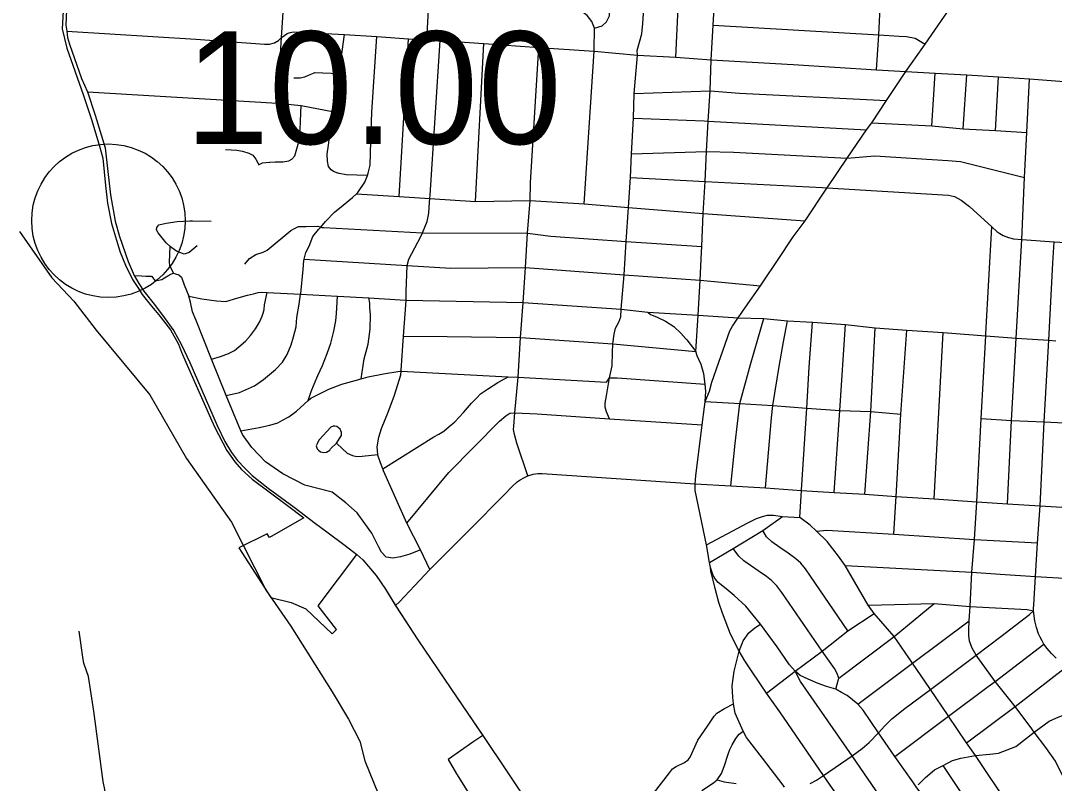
# Model space of a CAD drawing. Extents: x 1659811 to 1934326, y 644115 to 934867.
# Drawn here: x 1802180 to 1812285, y 728904 to 736358 of the extents above; entities that cross this region are included whole.
import ezdxf

# ---------------------------------------------------------------- set-up
doc = ezdxf.new("R2010")
doc.units = 0
for name, color, linetype in [('Default', 7, 'Continuous'), ('GM_X_City_Street', 7, 'Continuous'), ('GM_X_Corporation', 7, 'Continuous'), ('GM_X_Township', 7, 'Continuous'), ('GM_X_US_Route', 7, 'Continuous')]:
    doc.layers.add(name, color=color, linetype=linetype)

msp = doc.modelspace()

# ---------------------------------------------------------------- linework, layer by layer
at = {"layer": 'Default'}
msp.add_circle((1803038, 734403), 750, dxfattribs=at)
at = {"layer": 'GM_X_City_Street'}
for points in [[(1808836, 734094), (1808839, 734150), (1808853, 734473), (1808872, 734786), (1808886, 735079), (1808902, 735376), (1808922, 735673), (1808931, 735977), (1808949, 736314), (1808962, 736531), (1808969, 736648), (1808986, 736972), (1808999, 737316), (1809026, 737680), (1809037, 738014), (1809064, 738421), (1809077, 738710), (1809099, 739180), (1809119, 739616)], [(1804691, 735551), (1804731, 736194), (1804757, 736590), (1804770, 736789), (1804778, 736991), (1804798, 737324), (1804828, 737705), (1804828, 737745), (1804844, 738022), (1804868, 738342), (1804870, 738588), (1804889, 738889), (1804914, 739175)], [(1808584, 736001), (1808612, 736555), (1808655, 737333)], [(1807791, 736284), (1807864, 736308), (1807907, 736348), (1807937, 736405), (1807947, 736595), (1807962, 736937), (1807966, 737052), (1807975, 737103), (1808013, 737193)], [(1810548, 735879), (1810570, 736221), (1810587, 736552), (1810606, 736869), (1810624, 737073), (1810661, 737192)], [(1811001, 736096), (1811024, 736129), (1811213, 736402), (1811402, 736672), (1811709, 737125)], [(1806150, 736172), (1806175, 736638), (1806180, 736700)], [(1807791, 736284), (1807791, 736284), (1807764, 736351), (1807717, 736408), (1807667, 736448), (1807630, 736485), (1807610, 736541), (1807613, 736595)], [(1807938, 732467), (1807908, 732535), (1807893, 732581), (1807895, 732619), (1807906, 732691), (1807937, 732869), (1807962, 732986), (1807967, 733114), (1807970, 733200), (1807981, 733295), (1807995, 733354), (1808026, 733412), (1808048, 733465), (1808051, 733537), (1808081, 733874), (1808098, 734200), (1808123, 734531), (1808141, 734826), (1808150, 735056), (1808171, 735406), (1808179, 735645), (1808209, 736022), (1808208, 736066), (1808251, 736228), (1808261, 736331), (1808278, 736575)], [(1807787, 736069), (1807791, 736284)], [(1808949, 736314), (1810570, 736221), (1810768, 736207), (1810840, 736204), (1810926, 736187), (1811024, 736129)], [(1802630, 736256), (1803891, 736178), (1804565, 736128), (1804614, 736130), (1804662, 736143), (1804700, 736164), (1804731, 736194), (1804762, 736218), (1804785, 736232), (1804816, 736244), (1804847, 736250), (1805345, 736222), (1805662, 736202), (1805971, 736182), (1806150, 736172), (1806280, 736163), (1806708, 736134), (1807247, 736097), (1807787, 736060), (1808209, 736022), (1808584, 736001), (1808931, 735977), (1809731, 735930), (1810548, 735879), (1810835, 735862), (1811120, 735845), (1811430, 735829), (1811741, 735808), (1812043, 735789), (1812381, 735762)], [(1804188, 732696), (1804318, 732724), (1804467, 732790), (1804554, 732851), (1804671, 732949), (1804738, 733021), (1804785, 733096), (1804824, 733191), (1804847, 733269), (1804872, 733367), (1804881, 733458), (1804904, 733588), (1804917, 733684), (1804918, 733692), (1804942, 733927), (1804947, 734015), (1804950, 734027), (1804966, 734093), (1805001, 734154), (1805036, 734250), (1805093, 734317), (1805114, 734341), (1805160, 734394), (1805247, 734487), (1805334, 734554), (1805425, 734629), (1805464, 734666), (1805476, 734678), (1805545, 734779), (1805569, 734845), (1805578, 734869), (1805597, 734945), (1805603, 735178), (1805612, 735464), (1805662, 736202)], [(1805285, 734867), (1805279, 734868), (1805239, 734883), (1805215, 734899), (1805188, 734933), (1805180, 734985), (1805175, 735053), (1805190, 735143), (1805197, 735193), (1805202, 735205), (1805219, 735248), (1805228, 735312), (1805239, 735402), (1805243, 735468), (1805246, 735528), (1805257, 735575), (1805273, 735611), (1805282, 735657), (1805291, 735783), (1805295, 735841), (1805345, 736222)], [(1805880, 734639), (1805971, 736182)], [(1806182, 734654), (1806280, 736163)], [(1806625, 734590), (1806708, 736134)], [(1807167, 734828), (1807247, 736097)], [(1810060, 734721), (1810063, 734726), (1810261, 735013), (1810450, 735291), (1810500, 735361), (1810645, 735578), (1810835, 735862), (1811001, 736096)], [(1807689, 734567), (1807787, 736060), (1807787, 736069)], [(1804851, 735800), (1804913, 735799), (1804959, 735809), (1804995, 735824), (1805041, 735844), (1805044, 735846)], [(1805044, 735846), (1805044, 735846), (1805056, 735851), (1805295, 735841)], [(1811087, 735329), (1811120, 735845)], [(1811395, 735302), (1811430, 735829)], [(1811709, 735285), (1811741, 735808)], [(1811826, 731636), (1811868, 732452), (1811911, 733255), (1811966, 734219), (1811995, 734825), (1812016, 735265), (1812043, 735789)], [(1802832, 735664), (1804691, 735551), (1804923, 735530), (1805243, 735468)], [(1808179, 735645), (1808922, 735673), (1809206, 735650), (1810645, 735578)], [(1804908, 735216), (1804911, 735292), (1804916, 735376), (1804923, 735530)], [(1808171, 735406), (1808861, 735378)], [(1808861, 735378), (1808902, 735376), (1810450, 735291)], [(1810500, 735361), (1811087, 735329), (1811395, 735302), (1811709, 735285), (1812016, 735265)], [(1804614, 734975), (1804615, 734975), (1804669, 734977), (1804743, 734978), (1804800, 734989), (1804832, 735005), (1804860, 735037), (1804873, 735082), (1804892, 735152), (1804908, 735216)], [(1804908, 735216), (1805202, 735205)], [(1804182, 735098), (1804292, 735093), (1804350, 735082), (1804410, 735064), (1804448, 735045), (1804479, 735005), (1804501, 734963), (1804505, 734949), (1804545, 734970), (1804614, 734975)], [(1808150, 735056), (1808886, 735079), (1809148, 735074), (1810261, 735013), (1810531, 735037), (1811244, 734990), (1811368, 734981), (1811798, 734873), (1811995, 734825)], [(1805569, 734845), (1805361, 734853), (1805295, 734865), (1805285, 734867)], [(1807139, 731910), (1807031, 732230), (1807006, 732314), (1806998, 732361), (1807001, 732395), (1807011, 732524), (1807044, 732873), (1807065, 733262), (1807091, 733604), (1807116, 733946), (1807135, 734281), (1807160, 734601), (1807163, 734774), (1807167, 734828)], [(1808141, 734826), (1808872, 734786), (1810014, 734728)], [(1805464, 734666), (1805880, 734639), (1806180, 734620), (1806625, 734590), (1807160, 734601), (1807689, 734567), (1808123, 734531), (1808853, 734473), (1809849, 734403)], [(1809707, 734206), (1809732, 734244), (1809849, 734403), (1810060, 734721)], [(1810014, 734728), (1810063, 734726), (1811249, 734653), (1811309, 734640), (1811375, 734603), (1811455, 734541), (1811674, 734342), (1811722, 734299), (1811752, 734278), (1811786, 734258), (1811837, 734238), (1811885, 734227), (1811966, 734219), (1812285, 734197), (1812611, 734176), (1812908, 734157), (1813305, 734127), (1813550, 734107), (1813957, 734080), (1814298, 734057), (1814552, 734038), (1814840, 734018), (1815014, 734009), (1815058, 734013)], [(1805950, 733709), (1805958, 733964), (1805973, 734026), (1806033, 734137), (1806094, 734254), (1806107, 734284), (1806154, 734395), (1806171, 734477), (1806178, 734585), (1806180, 734620), (1806182, 734654)], [(1803905, 734156), (1803826, 734091), (1803778, 734076), (1803704, 734107), (1803656, 734137), (1803641, 734152), (1803603, 734188), (1803549, 734252), (1803523, 734286), (1803508, 734313), (1803512, 734338), (1803530, 734364), (1803601, 734379), (1803709, 734394), (1803834, 734402)], [(1803834, 734402), (1803834, 734402), (1803861, 734403), (1804042, 734399)], [(1804372, 733979), (1804418, 734035), (1804479, 734074), (1804549, 734097), (1804588, 734115), (1804822, 734308), (1804858, 734328), (1804897, 734345), (1804971, 734348), (1805085, 734351), (1805114, 734341), (1805123, 734337), (1805144, 734336), (1805144, 734336)], [(1805144, 734336), (1806107, 734284), (1806110, 734284), (1807135, 734281), (1807363, 734253), (1808098, 734200), (1808839, 734150)], [(1811615, 733301), (1811674, 734342)], [(1809179, 733432), (1809194, 733454), (1809267, 733557), (1809412, 733768), (1809604, 734052), (1809707, 734206)], [(1812304, 730127), (1812257, 730173), (1812214, 730223), (1812182, 730266), (1812165, 730296), (1812147, 730332), (1812131, 730366), (1812112, 730428), (1812095, 730494), (1812081, 730589), (1812082, 730612), (1812085, 730648), (1812101, 730926), (1812121, 731255), (1812147, 731618), (1812186, 732437), (1812230, 733234), (1812272, 733988), (1812285, 734197)], [(1803673, 733889), (1803638, 733964), (1803635, 733998), (1803641, 734152)], [(1808810, 733047), (1808794, 733084), (1808782, 733125), (1808804, 733479), (1808822, 733821), (1808836, 734094)], [(1804950, 734027), (1805958, 733964), (1806384, 733939), (1806384, 733939)], [(1803288, 733867), (1803360, 733863), (1803404, 733861), (1803459, 733860), (1803494, 733817), (1803528, 733821), (1803561, 733829), (1803587, 733846), (1803617, 733864), (1803649, 733882), (1803673, 733889), (1803695, 733883), (1803727, 733875), (1803751, 733850), (1803778, 733776), (1803823, 733664), (1803951, 733641), (1804095, 733621), (1804141, 733616), (1804187, 733614), (1804294, 733647), (1804398, 733674), (1804455, 733689), (1804503, 733700), (1804537, 733706), (1804583, 733703), (1804589, 733702), (1804917, 733684), (1805278, 733664), (1805582, 733648), (1805943, 733628), (1805947, 733627), (1807091, 733604), (1808051, 733537), (1808310, 733509), (1808338, 733486), (1808395, 733462), (1808484, 733420), (1808564, 733369), (1808634, 733305), (1808683, 733250)], [(1806384, 733939), (1807116, 733946), (1808081, 733874), (1808822, 733821), (1809412, 733768)], [(1806089, 731187), (1805983, 731144), (1805894, 731117), (1805818, 731106), (1805752, 731116), (1805706, 731162), (1805682, 731213), (1805613, 731348), (1805545, 731445), (1805470, 731548), (1805360, 731645), (1805225, 731749), (1804957, 731818), (1804744, 731930), (1804573, 732048), (1804440, 732185), (1804347, 732312), (1804331, 732348), (1804188, 732696), (1804046, 733050), (1803895, 733427), (1803860, 733514), (1803839, 733606), (1803823, 733664)], [(1804046, 733050), (1804133, 733077), (1804210, 733104), (1804270, 733134), (1804313, 733171), (1804379, 733226), (1804428, 733282), (1804475, 733345), (1804514, 733413), (1804540, 733470), (1804551, 733500), (1804559, 733536), (1804564, 733580), (1804589, 733702)], [(1805267, 733496), (1805267, 733497), (1805271, 733552), (1805278, 733664)], [(1806181, 730993), (1806089, 731187), (1805956, 731446), (1805726, 731959), (1805719, 731978), (1805699, 732037), (1805670, 732113), (1805670, 732117), (1805665, 732193), (1805680, 732287), (1805707, 732373), (1805773, 732532), (1805833, 732699), (1805895, 732898), (1805900, 732934), (1805901, 732942), (1805923, 733275), (1805947, 733624), (1805947, 733627), (1805948, 733644), (1805950, 733709)], [(1805508, 732857), (1805538, 733054), (1805577, 733195), (1805597, 733343), (1805601, 733482), (1805593, 733552), (1805594, 733596), (1805582, 733648)], [(1804991, 732646), (1805021, 732734), (1805048, 732805), (1805085, 732889), (1805132, 732988), (1805176, 733104), (1805211, 733207), (1805240, 733323), (1805261, 733426), (1805267, 733496)], [(1808310, 733509), (1808804, 733479), (1809194, 733454), (1809444, 733447), (1809676, 733426), (1809921, 733412), (1810242, 733390), (1810534, 733355), (1810842, 733332), (1811200, 733312), (1811614, 733277), (1811911, 733255), (1812230, 733234), (1812301, 733229)], [(1808869, 732608), (1808873, 732635), (1808914, 732738), (1808936, 732826), (1809113, 733327), (1809139, 733374), (1809179, 733432)], [(1809123, 731812), (1809166, 732227), (1809210, 732616), (1809316, 732999), (1809387, 733244), (1809444, 733447)], [(1809463, 731792), (1809521, 732477), (1809533, 732598), (1809596, 732979), (1809639, 733220), (1809676, 733426)], [(1809814, 731773), (1809867, 732572), (1809887, 732972), (1809921, 733412)], [(1810132, 731748), (1810188, 732549), (1810242, 733390)], [(1810433, 731730), (1810491, 732538), (1810534, 733355)], [(1805923, 733275), (1806348, 733270)], [(1806348, 733270), (1807065, 733262), (1807970, 733200), (1808782, 733125)], [(1808683, 733250), (1808692, 733239), (1808782, 733125)], [(1810737, 731659), (1810740, 731707), (1810786, 732511), (1810842, 733332)], [(1811112, 731685), (1811200, 733312)], [(1812065, 729436), (1811901, 729654), (1811708, 729901), (1811521, 730157), (1811483, 730224), (1811456, 730293), (1811450, 730348), (1811448, 730407), (1811451, 730493), (1811464, 730634), (1811478, 730967), (1811504, 731286), (1811526, 731655), (1811571, 732470), (1811614, 733277), (1811615, 733301)], [(1808873, 732635), (1808878, 732734), (1808872, 732807), (1808857, 732908), (1808833, 732997), (1808810, 733047)], [(1804331, 732348), (1804510, 732382), (1804617, 732405), (1804695, 732428), (1804738, 732453), (1804800, 732487), (1804877, 732542), (1804952, 732609), (1804991, 732646), (1805017, 732670), (1805194, 732756), (1805321, 732806), (1805451, 732841), (1805508, 732857), (1805578, 732877), (1805727, 732906), (1805888, 732932)], [(1805719, 731978), (1806219, 732291), (1806269, 732316), (1806318, 732346), (1806370, 732393), (1806423, 732437), (1806508, 732528), (1806587, 732621), (1806640, 732672), (1806674, 732711), (1806743, 732757), (1806846, 732821), (1806946, 732878)], [(1805888, 732932), (1805900, 732934), (1806946, 732878), (1807044, 732873), (1807045, 732873), (1807908, 732824), (1807929, 732857)], [(1807929, 732857), (1807937, 732869), (1808012, 732869), (1808872, 732807)], [(1808773, 731833), (1808780, 731911), (1808842, 732407), (1808865, 732584), (1808869, 732608)], [(1808873, 732635), (1809210, 732616), (1809533, 732598), (1809867, 732572), (1810188, 732549), (1810491, 732538), (1810786, 732511)], [(1805956, 731446), (1806366, 731941), (1806862, 732443), (1806924, 732497), (1806963, 732521), (1807011, 732524), (1807228, 732515), (1807938, 732467), (1808842, 732407)], [(1811571, 732470), (1811868, 732452), (1812186, 732437), (1812509, 732420), (1812818, 732403)], [(1805268, 732228), (1805315, 732303), (1805317, 732333), (1805302, 732365), (1805272, 732393), (1805252, 732396), (1805234, 732394), (1805212, 732384), (1805098, 732260), (1805084, 732240), (1805078, 732224), (1805070, 732204), (1805077, 732172), (1805091, 732160), (1805111, 732144), (1805145, 732137), (1805171, 732141), (1805201, 732161), (1805210, 732174), (1805268, 732228), (1805326, 732173), (1805373, 732131), (1805423, 732108), (1805465, 732100), (1805517, 732101), (1805670, 732117)], [(1805882, 730679), (1806030, 730834), (1806181, 730993), (1806579, 731391), (1806899, 731718), (1806988, 731807), (1807035, 731852), (1807062, 731871), (1807098, 731891), (1807139, 731910), (1807190, 731925), (1807236, 731931), (1807278, 731932), (1808773, 731833), (1809123, 731812), (1809463, 731792), (1809813, 731766), (1810132, 731748), (1810433, 731730), (1810740, 731707), (1811112, 731685), (1811526, 731655), (1811826, 731636), (1812147, 731618), (1812466, 731596)], [(1808934, 730951), (1808928, 730975), (1808925, 731014), (1808915, 731064), (1808884, 731234), (1808773, 731766), (1808773, 731833)], [(1811068, 729832), (1810897, 730080), (1810721, 730340), (1810523, 730563), (1810464, 730645), (1810241, 731033), (1810175, 731126), (1810063, 731267), (1809960, 731370), (1809897, 731426), (1809797, 731501), (1809813, 731766), (1809814, 731773)], [(1810716, 731339), (1810737, 731659)], [(1808884, 731234), (1809290, 731449), (1809372, 731494), (1809432, 731512), (1809481, 731524), (1809540, 731525), (1809627, 731512), (1809797, 731501)], [(1808915, 731064), (1809144, 731200), (1809434, 731375), (1809627, 731512)], [(1810268, 730394), (1809900, 730929), (1809852, 731001), (1809807, 731055), (1809759, 731099), (1809684, 731153), (1809601, 731210), (1809525, 731264), (1809471, 731315), (1809434, 731375)], [(1809960, 731370), (1810062, 731380), (1810716, 731339), (1811504, 731286), (1812121, 731255)], [(1810148, 729824), (1810163, 729872), (1810177, 729932), (1810163, 729977), (1810136, 730026), (1810015, 730197), (1809622, 730768), (1809571, 730833), (1809520, 730886), (1809471, 730925), (1809391, 730981), (1809249, 731079), (1809202, 731123), (1809144, 731200)], [(1810241, 731033), (1811478, 730967), (1811755, 730949), (1812101, 730926), (1812436, 730905), (1813230, 730807), (1813234, 730807), (1813987, 730807), (1814025, 730804), (1814921, 730747), (1814957, 730745)], [(1810690, 729220), (1810566, 729398), (1810415, 729620), (1810364, 729677), (1810259, 729764), (1810205, 729792), (1810148, 729824), (1810057, 729851), (1809975, 729881), (1809878, 729921), (1809802, 729958), (1809752, 729999), (1809697, 730064), (1809574, 730238), (1809412, 730461), (1809269, 730637), (1809156, 730741), (1809078, 730804), (1809000, 730868), (1808974, 730901), (1808950, 730937), (1808925, 731014)], [(1810397, 728451), (1810028, 728980), (1809602, 729603), (1809471, 729785), (1809260, 730100), (1809204, 730195), (1809120, 730361), (1809040, 730566), (1809004, 730673), (1808969, 730807), (1808939, 730929), (1808934, 730951)], [(1805845, 730641), (1805882, 730679)], [(1810177, 729932), (1810721, 730340), (1811110, 730662)], [(1810464, 730645), (1811110, 730662), (1811464, 730634), (1812019, 730603), (1812081, 730589)], [(1809471, 729785), (1809752, 729999), (1810015, 730197), (1810268, 730394), (1810523, 730563)], [(1809897, 728903), (1809959, 728934), (1810028, 728980), (1810310, 729173), (1810408, 729245), (1810474, 729302), (1810566, 729398), (1810627, 729466), (1810698, 729534), (1810823, 729636), (1811074, 729822), (1811521, 730157), (1811762, 730340), (1812042, 730555), (1812081, 730589)], [(1809648, 728867), (1809635, 728885), (1809433, 729149), (1809277, 729353), (1809242, 729415), (1809166, 729590), (1809148, 729682), (1809141, 729745), (1809137, 729858), (1809156, 730002), (1809204, 730195), (1809244, 730296), (1809299, 730374), (1809356, 730425), (1809412, 730461)], [(1810364, 729677), (1810897, 730080), (1811451, 730493)], [(1802792, 730114), (1802752, 730391)], [(1811639, 729850), (1811708, 729901), (1812182, 730266)], [(1802801, 730069), (1802797, 730080), (1802792, 730114)], [(1802995, 728645), (1803009, 728724), (1803012, 728782), (1803003, 728845), (1802986, 728923), (1802896, 729610), (1802844, 729950), (1802801, 730069)], [(1811426, 729299), (1811901, 729654), (1812412, 730050)], [(1811089, 728046), (1810770, 728499), (1810310, 729173), (1809805, 729900), (1809752, 729999)], [(1810727, 729166), (1811250, 729561), (1811639, 729850)], [(1811246, 729568), (1811074, 729822), (1811068, 729832)], [(1808382, 728461), (1808351, 728546), (1808331, 728598), (1808321, 728630), (1808317, 728663), (1808322, 728710), (1808334, 728746), (1808367, 728806), (1808522, 729008), (1808553, 729046), (1808588, 729070), (1808669, 729107), (1808705, 729133), (1808724, 729160), (1808801, 729325), (1808895, 729463), (1808960, 729561), (1808986, 729590), (1809061, 729635), (1809148, 729682)], [(1810954, 728889), (1811027, 728962), (1811115, 729035), (1811198, 729080), (1811289, 729126), (1811372, 729151), (1811516, 729175), (1811655, 729188), (1811740, 729199), (1811908, 729263), (1812089, 729404), (1812234, 729512), (1812330, 729555), (1812375, 729570), (1812441, 729581), (1812542, 729584), (1812872, 729565), (1813155, 729549), (1813947, 729498), (1814856, 729443), (1814890, 729439)], [(1811898, 728486), (1811751, 728820), (1811612, 729030), (1811516, 729175), (1811426, 729299), (1811250, 729561), (1811246, 729568)], [(1808383, 728419), (1808396, 728426), (1808441, 728444), (1808521, 728461), (1808571, 728483), (1808604, 728506), (1808654, 728592), (1808714, 728676), (1808770, 728729), (1808814, 728796), (1808854, 728843), (1808958, 728914), (1808989, 728939), (1809030, 729000), (1809058, 729070), (1809097, 729189), (1809112, 729234), (1809135, 729281), (1809171, 729342), (1809204, 729384), (1809242, 729415)], [(1812425, 728865), (1812297, 729121), (1812201, 729255), (1812089, 729404), (1812065, 729436)], [(1810902, 728918), (1810727, 729166), (1810690, 729220)], [(1811380, 728785), (1811368, 728826), (1811198, 729080)], [(1808989, 728939), (1809059, 728919), (1809176, 728903)], [(1811297, 728237), (1811267, 728320), (1811189, 728481), (1811151, 728554), (1811109, 728622), (1811042, 728725), (1810935, 728870), (1810902, 728918)]]:
    msp.add_lwpolyline(points, dxfattribs=at)
at = {"layer": 'GM_X_Corporation'}
msp.add_lwpolyline([(1802604, 736629), (1802584, 736279), (1802630, 736088), (1802792, 735637), (1802877, 735381), (1802950, 735133), (1802983, 735015), (1803009, 734748), (1803029, 734574), (1803069, 734376), (1803118, 734213), (1803153, 734096), (1803206, 733969), (1803274, 733830), (1803337, 733732), (1803368, 733683), (1803458, 733568), (1803531, 733484), (1803645, 733338), (1803723, 733195), (1803753, 733119), (1803795, 733020), (1804075, 732390), (1804195, 732156), (1804274, 732048), (1804339, 731973), (1804443, 731878), (1804787, 731620), (1804948, 731499), (1804614, 731308), (1804591, 731344), (1804313, 731207), (1804627, 730720), (1804825, 730673), (1804968, 730609), (1805226, 730365), (1805269, 730409), (1805089, 730640), (1805465, 731142), (1805524, 731089), (1805581, 731025), (1805656, 730934), (1805745, 730801), (1805840, 730646), (1806062, 730307), (1806384, 729832), (1806697, 729372), (1806601, 729307), (1806360, 729138), (1806439, 728996), (1806691, 728596)], dxfattribs=at)
msp.add_lwpolyline([(1806697, 729372), (1806697, 729372), (1806697, 729372)], close=True, dxfattribs=at)
at = {"layer": 'GM_X_Township'}
msp.add_lwpolyline([(1802168, 734298), (1802485, 733844), (1802699, 733617), (1802919, 733334), (1803442, 732701), (1803800, 732078), (1804241, 731458), (1804579, 730790), (1804820, 730439), (1805226, 729799), (1805384, 729530), (1805494, 729317), (1805543, 729124), (1805721, 728692), (1805795, 728547), (1806217, 728062)], dxfattribs=at)
at = {"layer": 'GM_X_US_Route'}
for points in [[(1802635, 736613), (1802622, 736315), (1802630, 736256), (1802639, 736194), (1802647, 736162), (1802657, 736127), (1802776, 735794), (1802832, 735664), (1802907, 735436), (1803006, 735116), (1803032, 734884), (1803059, 734656), (1803102, 734400), (1803147, 734250), (1803231, 734006), (1803288, 733867), (1803335, 733789), (1803384, 733715), (1803497, 733571), (1803583, 733457), (1803678, 733327), (1803748, 733198), (1803832, 733018), (1804101, 732403), (1804176, 732245), (1804240, 732137), (1804299, 732060), (1804371, 731985), (1804444, 731913), (1804600, 731790), (1804853, 731604), (1805063, 731445), (1805174, 731362), (1805351, 731228), (1805423, 731174)], [(1805423, 731174), (1805465, 731142), (1805524, 731088), (1805581, 731025), (1805656, 730934), (1805745, 730801), (1805845, 730641)], [(1805845, 730641), (1806062, 730307), (1806384, 729832), (1806675, 729403)], [(1806675, 729403), (1806697, 729372), (1806936, 729017), (1807179, 728652)]]:
    msp.add_lwpolyline(points, dxfattribs=at)

# ---------------------------------------------------------------- texts
at = {"layer": 'Default'}
msp.add_text('10.00', height=1100, dxfattribs=at).set_placement((1803788, 735153))

doc.saveas('drawing.dxf')
